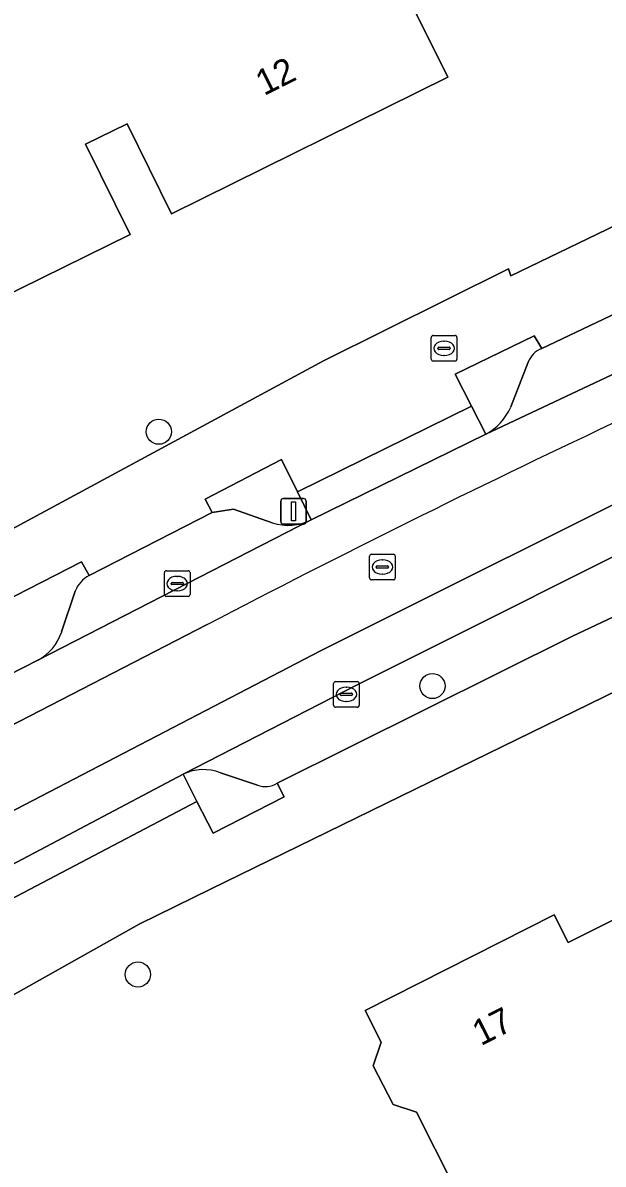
# Model space of a CAD drawing. Extents: x 161772 to 163126, y 383092 to 383917.
# Drawn here: x 162884.93 to 162907.51, y 383841.62 to 383886.08 of the extents above; entities that cross this region are included whole.
import ezdxf

# ---------------------------------------------------------------- set-up
doc = ezdxf.new("R2010")
doc.units = 0
for name, color, linetype in [('IMGEO_Boom', 7, 'Continuous'), ('IMGEO_Brandkraan', 7, 'Continuous'), ('IMGEO_Erf', 7, 'Continuous'), ('IMGEO_Groenvoorziening', 7, 'Continuous'), ('IMGEO_Kolk', 7, 'Continuous'), ('IMGEO_Lichtmast', 7, 'Continuous'), ('IMGEO_Pand', 7, 'Continuous'), ('IMGEO_Pand_nummerreeks', 7, 'Continuous'), ('IMGEO_Pand_vergunning_verleend', 7, 'Continuous'), ('IMGEO_Parkeervlak_open', 7, 'Continuous'), ('IMGEO_Rijbaan_lokaal_gesloten', 7, 'Continuous'), ('IMGEO_Rijbaan_lokaal_open', 7, 'Continuous'), ('IMGEO_Rioolput', 7, 'Continuous'), ('IMGEO_Voetpad_open', 7, 'Continuous')]:
    doc.layers.add(name, color=color, linetype=linetype)

msp = doc.modelspace()

# ---------------------------------------------------------------- linework, layer by layer
at = {"layer": 'IMGEO_Boom'}
for centre in [(162890.219, 383870.152), (162900.87, 383860.244), (162889.405, 383849.009)]:
    msp.add_circle(centre, 0.489, dxfattribs=at)
at = {"layer": 'IMGEO_Brandkraan'}
for p, q in [((162900.822, 383872.975), (162900.822, 383873.827)), ((162900.897, 383873.901), (162901.749, 383873.901)), ((162901.823, 383873.827), (162901.823, 383872.975)), ((162901.081, 383873.395), (162901.081, 383873.407)), ((162901.519, 383873.358), (162901.121, 383873.358)), ((162901.124, 383873.444), (162901.522, 383873.444)), ((162901.31, 383873.681), (162901.335, 383873.681)), ((162901.565, 383873.407), (162901.565, 383873.395)), ((162901.749, 383872.901), (162900.897, 383872.901)), ((162901.333, 383873.121), (162901.308, 383873.121))]:
    msp.add_line(p, q, dxfattribs=at)
for points in [[(162900.822, 383872.975), (162900.822, 383873.827)], [(162900.897, 383873.901), (162901.749, 383873.901)], [(162901.823, 383873.827), (162901.823, 383872.975)], [(162901.749, 383872.901), (162900.897, 383872.901)]]:
    msp.add_lwpolyline(points, dxfattribs=at)
for centre, radius, start, end in [((162900.899, 383873.825), 0.0765, 91.552, 178.448), ((162900.899, 383873.825), 0.0765, 91.552, 178.448), ((162901.747, 383873.825), 0.0765, 1.552, 88.448), ((162901.747, 383873.825), 0.0765, 1.552, 88.448), ((162901.121, 383873.404), 0.0403, 85.8775, 175.7526), ((162901.118, 383873.394), 0.0366, 178.938, 274.7102), ((162901.522, 383873.401), 0.043, 264.8664, 352.4533), ((162901.526, 383873.406), 0.0386, 1.7309, 96.639), ((162900.899, 383872.977), 0.0765, 181.552, 268.448), ((162900.899, 383872.977), 0.0765, 181.552, 268.448), ((162901.747, 383872.977), 0.0765, 271.552, 358.448), ((162901.747, 383872.977), 0.0765, 271.552, 358.448)]:
    msp.add_arc(centre, radius, start, end, dxfattribs=at)
for centre, major_axis, ratio, start_param, end_param in [((162901.309, 383873.401), (-0.387, 0.002), 0.722429, 4.712389, 7.853982), ((162901.334, 383873.401), (-0.39, 0.002), 0.717154, 1.570796, 4.712389)]:
    msp.add_ellipse(centre, major_axis=major_axis, ratio=ratio, start_param=start_param, end_param=end_param, dxfattribs=at)
at = {"layer": 'IMGEO_Erf'}
for points in [[(162881.579, 383864.791), (162896.633, 383872.911), (162903.833, 383876.493), (162903.926, 383876.221), (162912.921, 383880.571), (162913.995, 383880.99), (162912.51, 383886.298), (162909.327, 383897.67), (162894.808, 383896.234), (162895.293, 383891.497), (162896.775, 383891.911), (162897.147, 383890.63), (162898.203, 383890.915), (162898.7, 383889.205), (162897.619, 383888.873), (162898.077, 383887.317), (162899.477, 383887.986), (162901.47, 383883.958), (162890.716, 383878.635), (162888.983, 383882.148), (162887.372, 383881.353), (162889.105, 383877.84), (162883.088, 383874.872)], [(162941.098, 383871.872), (162937.187, 383874.349), (162926.296, 383869.247), (162926.384, 383869.067), (162923.405, 383867.578), (162892.254, 383852.343), (162889.453, 383850.973), (162871.018, 383840.607), (162865.878, 383837.444), (162861.605, 383834.552), (162863.168, 383832.214), (162867.518, 383825.718), (162868.375, 383824.437), (162874.086, 383815.893), (162875.418, 383813.913), (162879.771, 383807.415), (162884.723, 383800.033)], [(162901.695, 383840.787), (162900.247, 383843.644), (162899.336, 383843.942), (162898.568, 383845.456), (162898.87, 383846.378), (162898.247, 383847.606), (162905.605, 383851.335), (162906.156, 383850.249), (162908.046, 383851.207)]]:
    msp.add_lwpolyline(points, dxfattribs=at)
at = {"layer": 'IMGEO_Groenvoorziening'}
for points in [[(162905.122, 383873.394), (162904.832, 383873.886), (162901.749, 383872.394), (162902.385, 383871.149), (162902.946, 383870.051)], [(162903.92, 383871.115), (162904.594, 383872.863)], [(162896.155, 383866.715), (162895.618, 383867.805), (162894.993, 383869.073), (162892.023, 383867.529), (162892.3, 383867.01), (162893.132, 383867.129), (162894.631, 383866.603)], [(162887.51, 383864.549), (162887.215, 383865.084), (162883.073, 383862.962), (162883.76, 383861.721), (162884.347, 383860.659), (162885.508, 383861.254)], [(162886.438, 383862.356), (162886.97, 383863.943)], [(162891.165, 383856.808), (162891.697, 383855.742), (162892.339, 383854.513), (162895.099, 383855.933), (162894.821, 383856.456)], [(162894.058, 383856.384), (162892.619, 383856.865)]]:
    msp.add_lwpolyline(points, dxfattribs=at)
for centre, radius, start, end in [((162905.449, 383872.541), 0.913, 110.9653, 159.3593), ((162901.853, 383872.029), 2.26, 298.9159, 336.1413), ((162895.256, 383868.52), 2.016, 251.9308, 296.4755), ((162888.007, 383863.562), 1.105, 116.7471, 159.8452), ((162884.635, 383862.934), 1.894, 297.4573, 342.2194), ((162891.958, 383855.156), 1.833, 68.8526, 115.6373), ((162894.366, 383857.203), 0.875, 249.4072, 301.3742)]:
    msp.add_arc(centre, radius, start, end, dxfattribs=at)
at = {"layer": 'IMGEO_Kolk'}
for p, q in [((162890.438, 383863.811), (162890.438, 383864.663)), ((162890.513, 383864.737), (162891.365, 383864.737)), ((162890.926, 383864.517), (162890.951, 383864.517)), ((162891.439, 383864.663), (162891.439, 383863.811)), ((162890.697, 383864.231), (162890.697, 383864.243)), ((162891.135, 383864.194), (162890.737, 383864.194)), ((162890.74, 383864.28), (162891.138, 383864.28)), ((162891.181, 383864.243), (162891.181, 383864.231)), ((162891.365, 383863.737), (162890.513, 383863.737)), ((162890.949, 383863.957), (162890.924, 383863.957)), ((162897.019, 383859.495), (162897.019, 383860.347)), ((162897.094, 383860.421), (162897.946, 383860.421)), ((162897.507, 383860.201), (162897.532, 383860.201)), ((162898.02, 383860.347), (162898.02, 383859.495)), ((162897.278, 383859.915), (162897.278, 383859.927)), ((162897.716, 383859.878), (162897.318, 383859.878)), ((162897.321, 383859.964), (162897.719, 383859.964)), ((162897.53, 383859.641), (162897.505, 383859.641)), ((162897.762, 383859.927), (162897.762, 383859.915)), ((162897.946, 383859.421), (162897.094, 383859.421))]:
    msp.add_line(p, q, dxfattribs=at)
for points in [[(162890.438, 383863.811), (162890.438, 383864.663)], [(162890.513, 383864.737), (162891.365, 383864.737)], [(162891.439, 383864.663), (162891.439, 383863.811)], [(162891.365, 383863.737), (162890.513, 383863.737)], [(162897.019, 383859.495), (162897.019, 383860.347)], [(162897.094, 383860.421), (162897.946, 383860.421)], [(162898.02, 383860.347), (162898.02, 383859.495)], [(162897.946, 383859.421), (162897.094, 383859.421)]]:
    msp.add_lwpolyline(points, dxfattribs=at)
for centre, radius, start, end in [((162890.515, 383864.661), 0.0765, 91.552, 178.448), ((162890.515, 383864.661), 0.0765, 91.552, 178.448), ((162891.363, 383864.661), 0.0765, 1.552, 88.448), ((162891.363, 383864.661), 0.0765, 1.552, 88.448), ((162890.737, 383864.24), 0.0403, 85.8775, 175.7526), ((162890.734, 383864.23), 0.0366, 178.938, 274.7102), ((162891.138, 383864.237), 0.043, 264.8664, 352.4533), ((162891.142, 383864.242), 0.0386, 1.7309, 96.639), ((162890.515, 383863.813), 0.0765, 181.552, 268.448), ((162890.515, 383863.813), 0.0765, 181.552, 268.448), ((162891.363, 383863.813), 0.0765, 271.552, 358.448), ((162891.363, 383863.813), 0.0765, 271.552, 358.448), ((162897.096, 383860.345), 0.0765, 91.552, 178.448), ((162897.096, 383860.345), 0.0765, 91.552, 178.448), ((162897.944, 383860.345), 0.0765, 1.552, 88.448), ((162897.944, 383860.345), 0.0765, 1.552, 88.448), ((162897.318, 383859.924), 0.0403, 85.8775, 175.7526), ((162897.315, 383859.914), 0.0366, 178.938, 274.7102), ((162897.719, 383859.921), 0.043, 264.8664, 352.4533), ((162897.723, 383859.926), 0.0386, 1.7309, 96.639), ((162897.096, 383859.497), 0.0765, 181.552, 268.448), ((162897.096, 383859.497), 0.0765, 181.552, 268.448), ((162897.944, 383859.497), 0.0765, 271.552, 358.448), ((162897.944, 383859.497), 0.0765, 271.552, 358.448)]:
    msp.add_arc(centre, radius, start, end, dxfattribs=at)
for centre, major_axis, ratio, start_param, end_param in [((162890.925, 383864.237), (-0.387, 0.002), 0.722429, 4.712389, 7.853982), ((162890.95, 383864.237), (-0.39, 0.002), 0.717154, 1.570796, 4.712389), ((162897.506, 383859.921), (-0.387, 0.002), 0.722429, 4.712389, 7.853982), ((162897.531, 383859.921), (-0.39, 0.002), 0.717154, 1.570796, 4.712389)]:
    msp.add_ellipse(centre, major_axis=major_axis, ratio=ratio, start_param=start_param, end_param=end_param, dxfattribs=at)
at = {"layer": 'IMGEO_Lichtmast'}
for p, q in [((162895.066, 383867.551), (162895.856, 383867.551)), ((162895.856, 383867.551), (162895.066, 383867.551)), ((162894.966, 383866.651), (162894.966, 383867.451)), ((162894.966, 383867.451), (162894.966, 383866.651)), ((162895.956, 383867.451), (162895.956, 383866.651)), ((162895.956, 383866.651), (162895.956, 383867.451)), ((162895.856, 383866.551), (162895.066, 383866.551)), ((162895.066, 383866.551), (162895.856, 383866.551))]:
    msp.add_line(p, q, dxfattribs=at)
msp.add_lwpolyline([(162895.386, 383867.426), (162895.536, 383867.426), (162895.536, 383866.676), (162895.386, 383866.676), (162895.386, 383867.426)], dxfattribs=at)
for centre, start, end in [((162895.066, 383867.451), 90, 180), ((162895.066, 383867.451), 90, 180), ((162895.856, 383867.451), 0, 90), ((162895.856, 383867.451), 360, 90), ((162895.066, 383866.651), 180, 270), ((162895.066, 383866.651), 180, 270), ((162895.856, 383866.651), 270, 0), ((162895.856, 383866.651), 270, 0)]:
    msp.add_arc(centre, 0.1, start, end, dxfattribs=at)
at = {"layer": 'IMGEO_Pand'}
msp.add_lwpolyline([(162883.088, 383874.872), (162889.105, 383877.84), (162887.372, 383881.353), (162888.983, 383882.148), (162890.716, 383878.635), (162901.47, 383883.958), (162899.477, 383887.986), (162898.077, 383887.317), (162897.619, 383888.873), (162898.7, 383889.205), (162898.203, 383890.915), (162897.147, 383890.63), (162896.775, 383891.911), (162895.293, 383891.497), (162894.808, 383896.234), (162882.873, 383895.09)], dxfattribs=at)
msp.add_lwpolyline([(162910.052, 383843.492), (162911.568, 383844.26), (162908.046, 383851.207), (162906.156, 383850.249), (162905.605, 383851.335), (162898.247, 383847.606), (162898.87, 383846.378), (162898.568, 383845.456), (162899.336, 383843.942), (162900.247, 383843.644), (162901.695, 383840.787), (162901.392, 383839.859), (162902.187, 383838.291), (162903.083, 383837.997), (162904.58, 383835.043), (162904.124, 383834.81), (162897.149, 383831.248), (162900.439, 383824.804), (162903.613, 383826.425), (162902.265, 383829.066), (162906.37, 383831.161), (162906.949, 383830.028), (162914.988, 383834.132), (162914.365, 383835.314)], close=True, dxfattribs=at)
at = {"layer": 'IMGEO_Pand_vergunning_verleend'}
msp.add_lwpolyline([(162898.247, 383847.606), (162905.605, 383851.335), (162906.156, 383850.249), (162908.046, 383851.207), (162911.568, 383844.26), (162910.052, 383843.492), (162914.365, 383835.314), (162915.143, 383833.84), (162908.649, 383830.415), (162911.345, 383825.302), (162906.07, 383822.52), (162903.927, 383826.585), (162900.667, 383833.045), (162904.124, 383834.81), (162904.576, 383835.04), (162903.083, 383837.997), (162902.187, 383838.291), (162901.392, 383839.859), (162901.695, 383840.787), (162900.247, 383843.644), (162899.336, 383843.942), (162898.568, 383845.456), (162898.87, 383846.378)], close=True, dxfattribs=at)
at = {"layer": 'IMGEO_Parkeervlak_open'}
for points in [[(162910.444, 383875.932), (162905.122, 383873.394)], [(162902.946, 383870.051), (162912.514, 383874.565)], [(162924.367, 383872.871), (162921.403, 383871.604), (162911.785, 383867.221), (162897.912, 383860.279), (162891.165, 383856.808)], [(162904.594, 383872.863), (162903.92, 383871.115)], [(162894.821, 383856.456), (162906.327, 383862.189), (162922.277, 383869.719), (162922.613, 383869.958), (162922.792, 383870.231), (162923.35, 383871.746)], [(162894.631, 383866.603), (162893.132, 383867.129), (162892.3, 383867.01), (162887.51, 383864.549)], [(162885.508, 383861.254), (162896.155, 383866.715)], [(162886.97, 383863.943), (162886.438, 383862.356)], [(162892.619, 383856.865), (162894.058, 383856.384)]]:
    msp.add_lwpolyline(points, dxfattribs=at)
for centre, radius, start, end in [((162905.449, 383872.541), 0.913, 110.9653, 159.3593), ((162901.853, 383872.029), 2.26, 298.9159, 336.1413), ((162895.256, 383868.52), 2.016, 251.9308, 296.4755), ((162888.007, 383863.562), 1.105, 116.7471, 159.8452), ((162884.635, 383862.934), 1.894, 297.4573, 342.2194), ((162891.958, 383855.156), 1.833, 68.8526, 115.6373), ((162894.366, 383857.203), 0.875, 249.4072, 301.3742)]:
    msp.add_arc(centre, radius, start, end, dxfattribs=at)
at = {"layer": 'IMGEO_Rijbaan_lokaal_gesloten'}
for points in [[(162911.063, 383868.885), (162896.539, 383861.629), (162883.057, 383854.619), (162867.456, 383846.001), (162860.838, 383842.055), (162861.736, 383840.509), (162868.278, 383844.407), (162874.581, 383848.015), (162879.331, 383850.556), (162891.165, 383856.808), (162897.912, 383860.279), (162911.785, 383867.221), (162921.403, 383871.604), (162924.367, 383872.871), (162929.31, 383874.695), (162935.572, 383877.068), (162934.966, 383878.738), (162923.592, 383874.415), (162920.871, 383873.294)], [(162912.514, 383874.565), (162902.946, 383870.051), (162896.155, 383866.715), (162885.508, 383861.254), (162884.347, 383860.659), (162879.326, 383858.06), (162875.219, 383855.856), (162864.17, 383849.671), (162863.769, 383849.446), (162860.789, 383847.683), (162858.317, 383846.22), (162859.237, 383844.686), (162864.692, 383847.876)], [(162876.106, 383854.302), (162878.683, 383855.72), (162892.108, 383862.639)]]:
    msp.add_lwpolyline(points, dxfattribs=at)
msp.add_arc((163088.429, 383487.177), 423.69, 112.85286, 117.60409, dxfattribs=at)
at = {"layer": 'IMGEO_Rijbaan_lokaal_open'}
for points in [[(162864.692, 383847.876), (162859.237, 383844.686), (162858.317, 383846.22), (162857.849, 383845.93), (162861.31, 383840.231), (162861.736, 383840.509), (162860.838, 383842.055), (162867.456, 383846.001), (162883.057, 383854.619), (162896.539, 383861.629), (162911.063, 383868.885)], [(162892.108, 383862.639), (162878.683, 383855.72), (162876.106, 383854.302)]]:
    msp.add_lwpolyline(points, dxfattribs=at)
msp.add_arc((163088.429, 383487.177), 423.69, 112.85286, 117.60409, dxfattribs=at)
at = {"layer": 'IMGEO_Rioolput'}
for p, q in [((162898.496, 383865.381), (162899.348, 383865.381)), ((162898.421, 383864.455), (162898.421, 383865.307)), ((162898.68, 383864.875), (162898.68, 383864.887)), ((162898.723, 383864.924), (162899.121, 383864.924)), ((162898.909, 383865.161), (162898.934, 383865.161)), ((162899.164, 383864.887), (162899.164, 383864.875)), ((162899.422, 383865.307), (162899.422, 383864.455)), ((162899.118, 383864.838), (162898.72, 383864.838)), ((162898.932, 383864.601), (162898.907, 383864.601)), ((162899.348, 383864.381), (162898.496, 383864.381))]:
    msp.add_line(p, q, dxfattribs=at)
for points in [[(162898.496, 383865.381), (162899.348, 383865.381)], [(162898.421, 383864.455), (162898.421, 383865.307)], [(162899.422, 383865.307), (162899.422, 383864.455)], [(162899.348, 383864.381), (162898.496, 383864.381)]]:
    msp.add_lwpolyline(points, dxfattribs=at)
for centre, radius, start, end in [((162898.498, 383865.305), 0.0765, 91.552, 178.448), ((162898.498, 383865.305), 0.0765, 91.552, 178.448), ((162899.346, 383865.305), 0.0765, 1.552, 88.448), ((162899.346, 383865.305), 0.0765, 1.552, 88.448), ((162898.72, 383864.884), 0.0403, 85.8775, 175.7526), ((162898.717, 383864.874), 0.0366, 178.938, 274.7102), ((162899.121, 383864.881), 0.043, 264.8664, 352.4533), ((162899.125, 383864.886), 0.0386, 1.7309, 96.639), ((162898.498, 383864.457), 0.0765, 181.552, 268.448), ((162898.498, 383864.457), 0.0765, 181.552, 268.448), ((162899.346, 383864.457), 0.0765, 271.552, 358.448), ((162899.346, 383864.457), 0.0765, 271.552, 358.448)]:
    msp.add_arc(centre, radius, start, end, dxfattribs=at)
for centre, major_axis, ratio, start_param, end_param in [((162898.908, 383864.881), (-0.387, 0.002), 0.722429, 4.712389, 7.853982), ((162898.933, 383864.881), (-0.39, 0.002), 0.717154, 1.570796, 4.712389)]:
    msp.add_ellipse(centre, major_axis=major_axis, ratio=ratio, start_param=start_param, end_param=end_param, dxfattribs=at)
at = {"layer": 'IMGEO_Voetpad_open'}
for points in [[(162928.021, 383883.449), (162928.277, 383883.512), (162928.209, 383883.661), (162932.719, 383885.424), (162933.507, 383883.461), (162934.229, 383883.751), (162932.482, 383887.135), (162932.223, 383887.02), (162918.156, 383882.496), (162915.693, 383881.653), (162913.995, 383880.99), (162912.921, 383880.571), (162903.926, 383876.221), (162903.833, 383876.493), (162896.633, 383872.911), (162881.579, 383864.791), (162881.307, 383864.648), (162878.867, 383863.261), (162868.67, 383857.466), (162858.591, 383851.442), (162849.824, 383845.869)], [(162923.405, 383867.578), (162926.384, 383869.067), (162926.296, 383869.247), (162937.187, 383874.349), (162936.555, 383877.435), (162935.572, 383877.068), (162929.31, 383874.695), (162929.735, 383873.64), (162924.853, 383871.735), (162925.232, 383870.851), (162922.757, 383869.742), (162922.613, 383869.958), (162922.277, 383869.719), (162906.327, 383862.189), (162894.821, 383856.456), (162895.099, 383855.933), (162892.339, 383854.513), (162891.697, 383855.742), (162879.92, 383849.549), (162880.722, 383848.175), (162875.958, 383845.482), (162861.073, 383836.565), (162859.576, 383839.102)], [(162854.861, 383847.034), (162859.443, 383849.849), (162860.161, 383848.693), (162863.522, 383850.705), (162862.776, 383851.897), (162865.105, 383853.328), (162877.97, 383860.646), (162878.765, 383859.13), (162883.76, 383861.721), (162883.073, 383862.962), (162887.215, 383865.084), (162887.51, 383864.549), (162892.3, 383867.01), (162892.023, 383867.529), (162894.993, 383869.073), (162895.618, 383867.805), (162902.385, 383871.149), (162901.749, 383872.394), (162904.832, 383873.886), (162905.122, 383873.394), (162910.444, 383875.932)], [(162857.473, 383832.089), (162861.605, 383834.552), (162865.878, 383837.444), (162871.018, 383840.607), (162889.453, 383850.973), (162892.254, 383852.343), (162923.405, 383867.578)]]:
    msp.add_lwpolyline(points, dxfattribs=at)
for points in [[(162902.385, 383871.149), (162895.618, 383867.805), (162896.155, 383866.715), (162902.946, 383870.051)], [(162891.165, 383856.808), (162879.331, 383850.556), (162879.92, 383849.549), (162891.697, 383855.742)]]:
    msp.add_lwpolyline(points, close=True, dxfattribs=at)

# ---------------------------------------------------------------- texts
at = {"layer": 'IMGEO_Pand_nummerreeks'}
for s, rotation, p in [('12', 26.3331, (162894.313, 383883.227)), ('17', 26.8775, (162902.753, 383846.212))]:
    msp.add_text(s, height=1, rotation=rotation, dxfattribs=at).set_placement(p)

doc.saveas('drawing.dxf')
